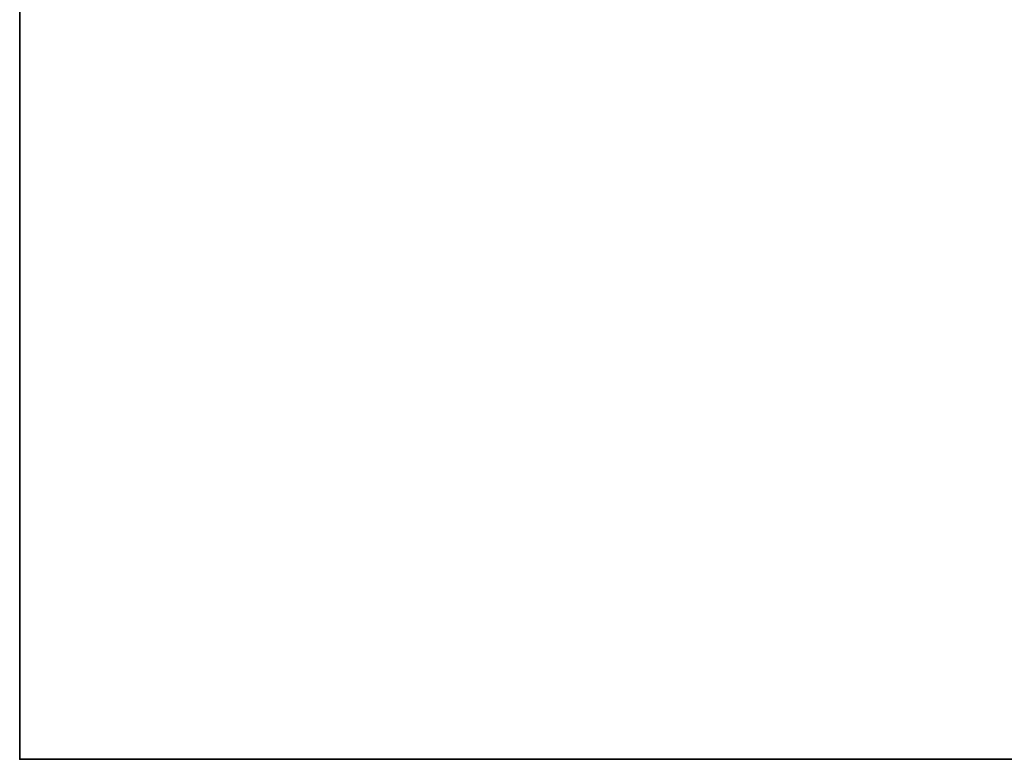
# Model space of a CAD drawing. Header units: millimetres. Extents: x -493 to 6693, y -115 to 145.
# Tile 298 of 656: x 957 to 1048, y -15 to 53. Entities that reach past the tile are written whole.
import ezdxf

# ---------------------------------------------------------------- set-up
doc = ezdxf.new("R2010")
doc.units = ezdxf.units.MM
doc.layers.add('151', color=7, linetype='Continuous', true_color=0xffffff)

# ---------------------------------------------------------------- blocks, each defined once
blk = doc.blocks.new('UG_SURFACE_002')
at = {"layer": '151', "color": 252, "linetype": 'Continuous', "lineweight": 35}
for points in [[(957.5, -15, -7.75), (957.5, 135, -7.75), (1107.5, 135, -7.75), (1107.5, -15, -7.75)], [(957.5, -15, 2200.25), (957.5, 135, 2200.25), (957.5, 135, -7.75), (957.5, -15, -7.75)], [(2042.5, -15, 2200.25), (2042.5, 135, 2200.25), (957.5, 135, 2200.25), (957.5, -15, 2200.25)], [(2042.5, -15, 2200.25), (957.5, -15, 2200.25), (1107.5, -15, 2050.25), (1892.5, -15, 2050.25)], [(957.5, -15, 2200.25), (957.5, -15, -7.75), (1107.5, -15, -7.75), (1107.5, -15, 2050.25)]]:
    blk.add_3dface(points, dxfattribs=at)

msp = doc.modelspace()

# ---------------------------------------------------------------- linework, layer by layer
at = {"layer": '151', "color": 253, "linetype": 'Continuous', "lineweight": -3}
for p, q in [((957.5, -15, 2200.25), (957.5, 135, 2200.25)), ((957.5, 135, -7.75), (957.5, -15, -7.75)), ((957.5, -15, -7.75), (957.5, -15, 2200.25)), ((957.5, -15, 2200.25), (2042.5, -15, 2200.25)), ((957.5, -15, -7.75), (1107.5, -15, -7.75))]:
    msp.add_line(p, q, dxfattribs=at)

# ---------------------------------------------------------------- block references
msp.add_blockref('UG_SURFACE_002', (0, 0), dxfattribs=at)

doc.saveas('drawing.dxf')
